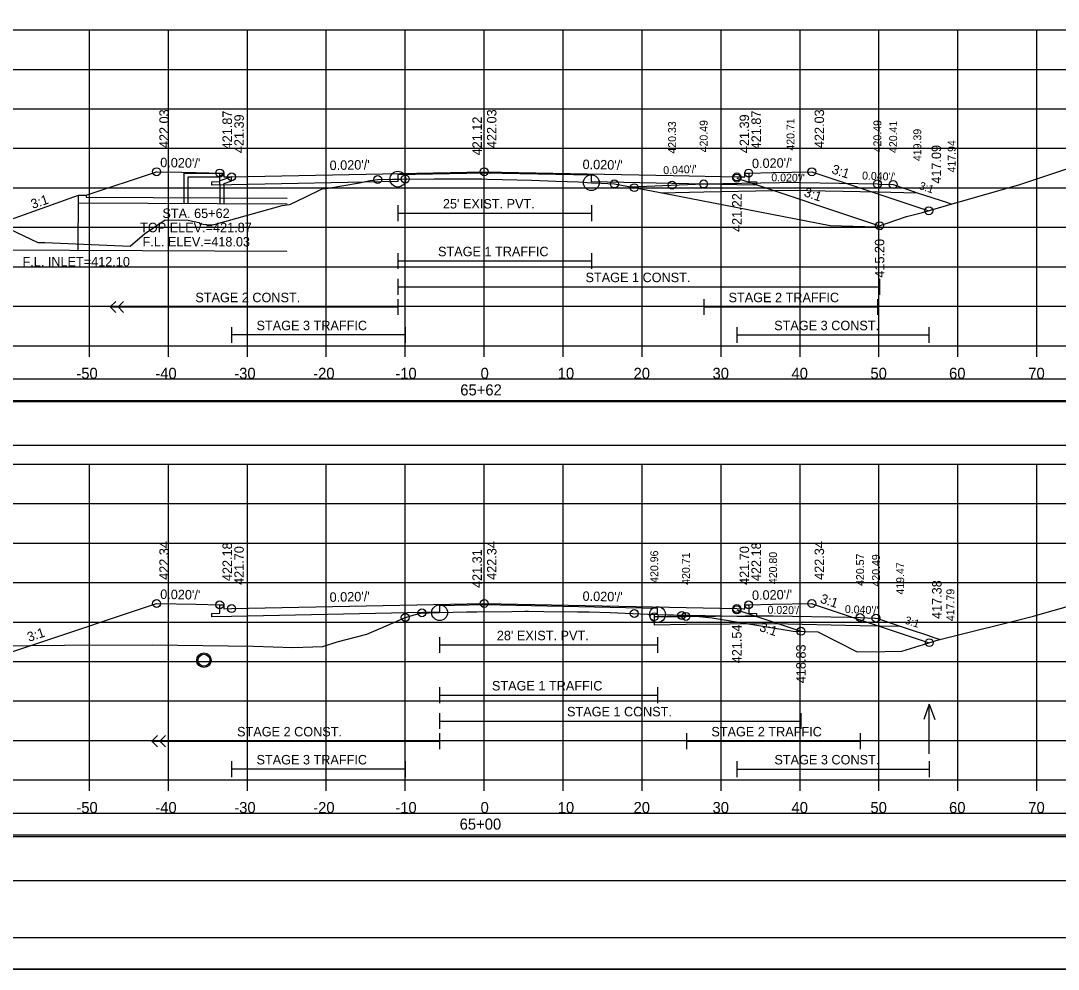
# Model space of a CAD drawing. Extents: x 1371057 to 1372761, y 380005 to 390517.
# Drawn here: x 1371502.2 to 1371633.6, y 385338.5 to 385458.7 of the extents above; entities that cross this region are included whole.
import ezdxf

# ---------------------------------------------------------------- set-up
doc = ezdxf.new("R2010")
doc.units = 0
for name, color, linetype in [('R_Alt Surface', 7, 'Continuous'), ('R_Axis', 7, 'Continuous'), ('R_Axis Annot', 7, 'Continuous'), ('R_Border', 7, 'Continuous'), ('R_Detour', 7, 'Continuous'), ('R_Draft', 7, 'Continuous'), ('R_Exist Surface', 7, 'Continuous'), ('R_Fin Surface', 7, 'Continuous'), ('R_Fin Surface Annot', 7, 'Continuous'), ('R_Grid', 7, 'Continuous'), ('R_No Plot', 7, 'Continuous'), ('R_Striping', 7, 'Continuous'), ('R_Water', 7, 'Continuous'), ('R_Water Annot', 7, 'Continuous'), ('R_Xsect Elev', 7, 'Continuous'), ('R_Xsect Slope', 7, 'Continuous')]:
    doc.layers.add(name, color=color, linetype=linetype)

msp = doc.modelspace()

# ---------------------------------------------------------------- linework, layer by layer
at = {"layer": 'R_Alt Surface'}
for points in [[(1371594.37, 385439.38), (1371594.37, 385438.3), (1371595.37, 385438.28), (1371595.37, 385437.85), (1371592.87, 385437.9), (1371574.44, 385438.27), (1371574.44, 385439.1), (1371560.87, 385439.37), (1371549.94, 385439.15), (1371549.93, 385438.32), (1371528.87, 385437.9), (1371526.37, 385437.85), (1371526.37, 385438.28), (1371527.37, 385438.3), (1371527.37, 385439.38)], [(1371549.94, 385435.29), (1371549.94, 385433.29)], [(1371574.44, 385435.29), (1371574.44, 385433.29)], [(1371549.94, 385434.29), (1371574.44, 385434.29)], [(1371594.37, 385384.69), (1371594.37, 385383.61), (1371595.37, 385383.59), (1371595.37, 385383.16), (1371592.87, 385383.21), (1371582.82, 385383.41), (1371582.82, 385384.24), (1371560.87, 385384.68), (1371555.22, 385384.57), (1371555.22, 385383.74), (1371528.87, 385383.21), (1371526.37, 385383.16), (1371526.37, 385383.59), (1371527.37, 385383.61), (1371527.37, 385384.69)], [(1371555.22, 385380.6), (1371555.22, 385378.6)], [(1371582.82, 385380.6), (1371582.82, 385378.6)], [(1371555.22, 385379.6), (1371582.82, 385379.6)]]:
    msp.add_lwpolyline(points, dxfattribs=at)
at = {"layer": 'R_Axis'}
for p, q in [((1371410.87, 385417.51), (1371710.87, 385417.51)), ((1371510.87, 385416.11), (1371510.87, 385417.51)), ((1371520.87, 385416.11), (1371520.87, 385417.51)), ((1371530.87, 385416.11), (1371530.87, 385417.51)), ((1371540.87, 385416.11), (1371540.87, 385417.51)), ((1371550.87, 385416.11), (1371550.87, 385417.51)), ((1371560.87, 385416.11), (1371560.87, 385417.51)), ((1371570.87, 385416.11), (1371570.87, 385417.51)), ((1371580.87, 385416.11), (1371580.87, 385417.51)), ((1371590.87, 385416.11), (1371590.87, 385417.51)), ((1371600.87, 385416.11), (1371600.87, 385417.51)), ((1371610.87, 385416.11), (1371610.87, 385417.51)), ((1371620.87, 385416.11), (1371620.87, 385417.51)), ((1371630.87, 385416.11), (1371630.87, 385417.51)), ((1371410.87, 385362.51), (1371710.87, 385362.51)), ((1371510.87, 385361.11), (1371510.87, 385362.51)), ((1371520.87, 385361.11), (1371520.87, 385362.51)), ((1371530.87, 385361.11), (1371530.87, 385362.51)), ((1371540.87, 385361.11), (1371540.87, 385362.51)), ((1371550.87, 385361.11), (1371550.87, 385362.51)), ((1371560.87, 385361.11), (1371560.87, 385362.51)), ((1371570.87, 385361.11), (1371570.87, 385362.51)), ((1371580.87, 385361.11), (1371580.87, 385362.51)), ((1371590.87, 385361.11), (1371590.87, 385362.51)), ((1371600.87, 385361.11), (1371600.87, 385362.51)), ((1371610.87, 385361.11), (1371610.87, 385362.51)), ((1371620.87, 385361.11), (1371620.87, 385362.51)), ((1371630.87, 385361.11), (1371630.87, 385362.51))]:
    msp.add_line(p, q, dxfattribs=at)
at = {"layer": 'R_Border'}
msp.add_line((1371719.05, 385342.51), (1371402.87, 385342.51), dxfattribs=at)
at = {"layer": 'R_Detour'}
for points in [[(1371579.37, 385437.62), (1371588.67, 385438), (1371598.3, 385438.19), (1371599.67, 385438.22), (1371600.99, 385438.19), (1371610.67, 385438), (1371610.9, 385437.99), (1371612.67, 385437.92), (1371615.38, 385437.01), (1371615.73, 385436.89), (1371619.54, 385435.63), (1371620.08, 385435.45)], [(1371583.28, 385436.89), (1371588.67, 385437), (1371599.67, 385437.22), (1371610.67, 385437), (1371615.73, 385436.89)], [(1371582.41, 385383.47), (1371582.41, 385383.33), (1371582.41, 385383.19), (1371584.56, 385383.21), (1371586.42, 385383.22), (1371593.93, 385383.29), (1371597.45, 385383.31), (1371607.22, 385383.11), (1371608.48, 385383.08), (1371610.36, 385383.01), (1371610.49, 385383), (1371610.68, 385382.94), (1371613.56, 385381.98), (1371614.83, 385381.56), (1371616.88, 385380.87), (1371617.96, 385380.52), (1371618.62, 385380.29)], [(1371582.41, 385383.19), (1371582.41, 385382.14), (1371586.42, 385382.22), (1371597.45, 385382.31), (1371608.48, 385382.08), (1371613.56, 385381.98)]]:
    msp.add_lwpolyline(points, dxfattribs=at)
for points in [[(1371407.72, 385410.56), (1371714.03, 385410.56), (1371714.03, 385413.26), (1371407.72, 385413.26)], [(1371407.72, 385355.56), (1371714.03, 385355.56), (1371714.03, 385358.26), (1371407.72, 385358.26)]]:
    msp.add_lwpolyline(points, close=True, dxfattribs=at)
at = {"layer": 'R_Draft'}
for points in [[(1371407.45, 385404.89), (1371713.76, 385404.89), (1371713.76, 385410.41), (1371407.45, 385410.41)], [(1371407.45, 385349.77), (1371713.76, 385349.77), (1371713.76, 385355.29), (1371407.45, 385355.29)]]:
    msp.add_lwpolyline(points, close=True, dxfattribs=at)
at = {"layer": 'R_Exist Surface'}
for points in [[(1371499.82, 385432.74), (1371504.33, 385430.6), (1371504.61, 385430.59), (1371505.2, 385430.57), (1371516.01, 385430.1), (1371517.83, 385431.7), (1371520.47, 385433.44), (1371523.37, 385433.43), (1371524.71, 385433.13), (1371524.84, 385432.96), (1371526.17, 385432.81), (1371526.67, 385432.87), (1371535.26, 385435.25), (1371536.24, 385435.38), (1371538.21, 385436.33), (1371540.34, 385437.37), (1371541.11, 385437.46), (1371545.09, 385438.15), (1371546.44, 385438.45), (1371547.38, 385438.56), (1371549.26, 385438.6), (1371549.26, 385438.6), (1371549.26, 385438.6), (1371549.94, 385438.61), (1371550.38, 385438.62), (1371554.54, 385438.65), (1371559.38, 385438.64), (1371560.19, 385438.64), (1371560.53, 385438.63), (1371560.56, 385438.63), (1371561.29, 385438.62), (1371566.86, 385438.48), (1371569.96, 385438.36), (1371572.81, 385438.26), (1371574.44, 385438.16), (1371575.67, 385438.09), (1371577.36, 385438), (1371583.82, 385436.79), (1371604.67, 385432.72), (1371606.12, 385432.68), (1371610.56, 385432.57), (1371614.35, 385433.88), (1371616.4, 385434.37), (1371620.42, 385435.55), (1371628.58, 385437.9), (1371635.79, 385440.3)], [(1371498.76, 385379.51), (1371507.72, 385379.58), (1371518.86, 385379.62), (1371531.63, 385379.46), (1371536.63, 385379.3), (1371539.16, 385379.36), (1371540.42, 385379.4), (1371542.25, 385379.98), (1371546.01, 385380.95), (1371547.79, 385381.73), (1371550.77, 385383.05), (1371552.01, 385383.42), (1371552.98, 385383.67), (1371553.89, 385383.68), (1371555.22, 385383.7), (1371558.63, 385383.79), (1371559.93, 385383.81), (1371564.39, 385383.86), (1371566, 385383.87), (1371566, 385383.87), (1371566.06, 385383.87), (1371566.48, 385383.87), (1371568.41, 385383.86), (1371572.69, 385383.81), (1371574.18, 385383.78), (1371576.84, 385383.72), (1371581.61, 385383.51), (1371582.82, 385383.46), (1371585.34, 385383.36), (1371585.87, 385383.34), (1371586.02, 385383.28), (1371587.67, 385383.23), (1371589.74, 385383.04), (1371600.02, 385381.37), (1371603.14, 385381.26), (1371608.09, 385378.74), (1371611.6, 385378.79), (1371613.76, 385378.8), (1371617.62, 385380.01), (1371618.13, 385380.17), (1371618.73, 385380.32), (1371630.43, 385383.23), (1371631.3, 385383.49), (1371634.6, 385384.43)]]:
    msp.add_lwpolyline(points, dxfattribs=at)
at = {"layer": 'R_Fin Surface'}
for points in [[(1371495.18, 385431.47), (1371509.46, 385436.57), (1371510.46, 385436.57), (1371519.37, 385439.54), (1371519.37, 385439.54), (1371522.59, 385439.47), (1371524.37, 385439.44), (1371525.99, 385439.41), (1371527.37, 385439.38), (1371527.52, 385439.38), (1371527.87, 385439.38), (1371527.87, 385439.06), (1371527.88, 385438.88), (1371528.42, 385438.89), (1371528.87, 385438.9), (1371528.87, 385438.9), (1371539.52, 385439.11), (1371560.87, 385439.54), (1371560.88, 385439.54), (1371584.79, 385439.06), (1371592.87, 385438.9), (1371593.87, 385438.88), (1371593.87, 385439.38), (1371593.94, 385439.38), (1371594.37, 385439.38), (1371597.37, 385439.44), (1371602.37, 385439.54), (1371602.38, 385439.54), (1371609.32, 385437.22), (1371617.18, 385434.6), (1371617.19, 385434.6)], [(1371489.54, 385374.91), (1371503.55, 385379.58), (1371519.37, 385384.85), (1371519.37, 385384.85), (1371524.37, 385384.75), (1371527.37, 385384.69), (1371527.68, 385384.69), (1371527.87, 385384.69), (1371527.87, 385384.48), (1371527.88, 385384.19), (1371528.87, 385384.21), (1371528.88, 385384.21), (1371560.87, 385384.85), (1371560.87, 385384.85), (1371592.87, 385384.21), (1371593.72, 385384.19), (1371593.87, 385384.19), (1371593.87, 385384.69), (1371594.37, 385384.69), (1371597.37, 385384.75), (1371602.33, 385384.85), (1371602.37, 385384.85), (1371602.55, 385384.79), (1371617.25, 385379.89), (1371617.25, 385379.89)]]:
    msp.add_lwpolyline(points, dxfattribs=at)
at = {"layer": 'R_Grid'}
for p, q in [((1371410.87, 385457.51), (1371710.87, 385457.51)), ((1371510.87, 385417.51), (1371510.87, 385457.51)), ((1371520.87, 385417.51), (1371520.87, 385457.51)), ((1371530.87, 385417.51), (1371530.87, 385457.51)), ((1371540.87, 385417.51), (1371540.87, 385457.51)), ((1371550.87, 385417.51), (1371550.87, 385457.51)), ((1371560.87, 385417.51), (1371560.87, 385457.51)), ((1371570.87, 385417.51), (1371570.87, 385457.51)), ((1371580.87, 385417.51), (1371580.87, 385457.51)), ((1371590.87, 385417.51), (1371590.87, 385457.51)), ((1371600.87, 385417.51), (1371600.87, 385457.51)), ((1371610.87, 385417.51), (1371610.87, 385457.51)), ((1371620.87, 385417.51), (1371620.87, 385457.51)), ((1371630.87, 385417.51), (1371630.87, 385457.51)), ((1371410.87, 385452.51), (1371710.87, 385452.51)), ((1371410.87, 385447.51), (1371710.87, 385447.51)), ((1371410.87, 385442.51), (1371710.87, 385442.51)), ((1371410.87, 385437.51), (1371710.87, 385437.51)), ((1371410.87, 385432.51), (1371710.87, 385432.51)), ((1371410.87, 385427.51), (1371710.87, 385427.51)), ((1371410.87, 385422.51), (1371710.87, 385422.51)), ((1371410.87, 385417.51), (1371710.87, 385417.51)), ((1371410.87, 385402.51), (1371710.87, 385402.51)), ((1371510.87, 385362.51), (1371510.87, 385402.51)), ((1371520.87, 385362.51), (1371520.87, 385402.51)), ((1371530.87, 385362.51), (1371530.87, 385402.51)), ((1371540.87, 385362.51), (1371540.87, 385402.51)), ((1371550.87, 385362.51), (1371550.87, 385402.51)), ((1371560.87, 385362.51), (1371560.87, 385402.51)), ((1371570.87, 385362.51), (1371570.87, 385402.51)), ((1371580.87, 385362.51), (1371580.87, 385402.51)), ((1371590.87, 385362.51), (1371590.87, 385402.51)), ((1371600.87, 385362.51), (1371600.87, 385402.51)), ((1371610.87, 385362.51), (1371610.87, 385402.51)), ((1371620.87, 385362.51), (1371620.87, 385402.51)), ((1371630.87, 385362.51), (1371630.87, 385402.51)), ((1371410.87, 385397.51), (1371710.87, 385397.51)), ((1371410.87, 385392.51), (1371710.87, 385392.51)), ((1371410.87, 385387.51), (1371710.87, 385387.51)), ((1371410.87, 385382.51), (1371710.87, 385382.51)), ((1371410.87, 385377.51), (1371710.87, 385377.51)), ((1371410.87, 385372.51), (1371710.87, 385372.51)), ((1371410.87, 385367.51), (1371710.87, 385367.51)), ((1371410.87, 385362.51), (1371710.87, 385362.51))]:
    msp.add_line(p, q, dxfattribs=at)
at = {"layer": 'R_No Plot'}
msp.add_line((1371390.47, 385338.53), (1371723.8, 385338.53), dxfattribs=at)
for points in [[(1371390.46, 385551.86), (1371723.8, 385551.86), (1371723.8, 385338.53), (1371390.46, 385338.53)], [(1371636.79, 385547.97), (1371656.41, 385547.97), (1371656.41, 385538.09), (1371672.52, 385538.09), (1371695.72, 385538.09), (1371695.84, 385509.93), (1371719.05, 385509.93), (1371719.05, 385342.51), (1371402.87, 385342.51), (1371402.87, 385547.97)]]:
    msp.add_lwpolyline(points, close=True, dxfattribs=at)
for points in [[(1371592.87, 385438.73), (1371610.95, 385432.71)], [(1371592.87, 385384.04), (1371600.99, 385381.34)]]:
    msp.add_lwpolyline(points, dxfattribs=at)
for centre, radius in [((1371519.37, 385439.54), 0.5), ((1371527.37, 385439.38), 0.5), ((1371528.87, 385438.9), 0.5), ((1371547.38, 385438.56), 0.5), ((1371549.94, 385438.61), 1), ((1371550.87, 385438.62), 0.5), ((1371560.87, 385439.54), 0.5), ((1371574.44, 385438.16), 1), ((1371592.87, 385438.9), 0.5), ((1371592.87, 385438.73), 0.5), ((1371594.37, 385439.38), 0.5), ((1371602.37, 385439.54), 0.5), ((1371577.36, 385438), 0.5), ((1371579.87, 385437.53), 0.5), ((1371584.67, 385437.84), 0.5), ((1371588.67, 385438), 0.5), ((1371610.67, 385438), 0.5), ((1371612.67, 385437.92), 0.5), ((1371617.19, 385434.6), 0.5), ((1371610.95, 385432.71), 0.5), ((1371519.37, 385384.85), 0.5), ((1371527.37, 385384.69), 0.5), ((1371560.87, 385384.85), 0.5), ((1371594.37, 385384.69), 0.5), ((1371602.37, 385384.85), 0.5), ((1371528.87, 385384.21), 0.5), ((1371552.98, 385383.67), 0.5), ((1371555.22, 385383.7), 1), ((1371579.87, 385383.59), 0.5), ((1371582.82, 385383.46), 1), ((1371582.41, 385383.19), 0.5), ((1371585.87, 385383.34), 0.5), ((1371586.42, 385383.22), 0.5), ((1371592.87, 385384.21), 0.5), ((1371592.87, 385384.04), 0.5), ((1371550.87, 385383.08), 0.5), ((1371608.48, 385383.08), 0.5), ((1371610.49, 385383), 0.5), ((1371600.99, 385381.34), 0.5), ((1371617.25, 385379.89), 0.5), ((1371525.37, 385377.67), 0.917)]:
    msp.add_circle(centre, radius, dxfattribs=at)
at = {"layer": 'R_Striping'}
for p, q in [((1371549.94, 385429.24), (1371549.94, 385427.24)), ((1371574.44, 385429.24), (1371574.44, 385427.24)), ((1371549.94, 385428.24), (1371574.44, 385428.24)), ((1371549.94, 385425.96), (1371549.94, 385423.96)), ((1371610.95, 385425.96), (1371610.95, 385423.96)), ((1371549.94, 385424.96), (1371610.95, 385424.96)), ((1371513.49, 385422.42), (1371514.19, 385423.12)), ((1371514.49, 385422.42), (1371515.19, 385423.12)), ((1371549.94, 385423.42), (1371549.94, 385421.42)), ((1371588.67, 385423.42), (1371588.67, 385421.42)), ((1371610.67, 385423.42), (1371610.67, 385421.42)), ((1371513.49, 385422.42), (1371549.94, 385422.42)), ((1371514.19, 385421.71), (1371513.49, 385422.42)), ((1371515.19, 385421.71), (1371514.49, 385422.42)), ((1371588.67, 385422.42), (1371610.67, 385422.42)), ((1371528.87, 385419.87), (1371528.87, 385417.87)), ((1371550.87, 385419.87), (1371550.87, 385417.87)), ((1371592.87, 385419.87), (1371592.87, 385417.87)), ((1371617.19, 385419.87), (1371617.19, 385417.87)), ((1371550.87, 385418.87), (1371528.87, 385418.87)), ((1371592.87, 385418.87), (1371617.19, 385418.87)), ((1371555.22, 385374.24), (1371555.22, 385372.24)), ((1371555.22, 385373.24), (1371582.82, 385373.24)), ((1371582.82, 385374.24), (1371582.82, 385372.24)), ((1371555.22, 385370.96), (1371555.22, 385368.96)), ((1371600.99, 385370.96), (1371600.99, 385368.96)), ((1371555.22, 385369.96), (1371600.99, 385369.96)), ((1371518.77, 385367.42), (1371519.48, 385368.12)), ((1371519.77, 385367.42), (1371520.48, 385368.12)), ((1371555.22, 385368.42), (1371555.22, 385366.42)), ((1371586.48, 385368.42), (1371586.48, 385366.42)), ((1371608.48, 385368.42), (1371608.48, 385366.42)), ((1371518.77, 385367.42), (1371555.22, 385367.42)), ((1371519.48, 385366.71), (1371518.77, 385367.42)), ((1371520.48, 385366.71), (1371519.77, 385367.42)), ((1371586.48, 385367.42), (1371608.48, 385367.42)), ((1371528.87, 385364.87), (1371528.87, 385362.87)), ((1371550.87, 385364.87), (1371550.87, 385362.87)), ((1371592.87, 385364.87), (1371592.87, 385362.87)), ((1371617.25, 385364.87), (1371617.25, 385362.87)), ((1371550.87, 385363.87), (1371528.87, 385363.87)), ((1371592.87, 385363.87), (1371617.25, 385363.87))]:
    msp.add_line(p, q, dxfattribs=at)
at = {"layer": 'R_Water'}
for p, q in [((1371522.87, 385439.38), (1371527.62, 385439.38)), ((1371522.87, 385437.88), (1371522.87, 385439.38)), ((1371523.37, 385437.88), (1371523.37, 385438.88)), ((1371523.37, 385438.88), (1371527.37, 385438.88)), ((1371527.7, 385439.21), (1371527.37, 385438.88)), ((1371528.87, 385438.9), (1371527.37, 385438.38)), ((1371527.7, 385439.21), (1371527.62, 385439.38)), ((1371527.37, 385437.88), (1371527.37, 385438.38)), ((1371528.87, 385438.37), (1371527.87, 385438.02)), ((1371527.87, 385437.88), (1371527.87, 385438.02)), ((1371509.42, 385429.61), (1371509.46, 385436.57)), ((1371509.46, 385436.57), (1371510.46, 385436.57)), ((1371510.46, 385436.57), (1371510.45, 385436.32)), ((1371510.45, 385436.32), (1371535.91, 385436.19)), ((1371509.45, 385435.61), (1371535.9, 385435.48)), ((1371489.88, 385429.71), (1371535.87, 385429.48))]:
    msp.add_line(p, q, dxfattribs=at)
for points in [[(1371528.87, 385438.37), (1371528.87, 385438.9)], [(1371522.87, 385435.55), (1371522.87, 385437.88)], [(1371523.37, 385435.54), (1371523.37, 385437.88)], [(1371527.37, 385437.88), (1371527.37, 385435.52)], [(1371527.87, 385437.88), (1371527.87, 385435.52)]]:
    msp.add_lwpolyline(points, dxfattribs=at)
msp.add_circle((1371525.37, 385377.67), 0.75, dxfattribs=at)
at = {"layer": 'R_Water Annot'}
for p, q in [((1371617.25, 385372.09), (1371616.55, 385370.16)), ((1371617.25, 385365.8), (1371617.25, 385372.09)), ((1371617.25, 385372.09), (1371617.95, 385370.16))]:
    msp.add_line(p, q, dxfattribs=at)
at = {"layer": 'R_Xsect Elev'}
for p, q in [((1371560.87, 385438.62), (1371560.87, 385448.62)), ((1371560.87, 385383.82), (1371560.87, 385393.82))]:
    msp.add_line(p, q, dxfattribs=at)

# ---------------------------------------------------------------- texts
at = {"layer": 'R_Axis Annot'}
for s, p in [('-50', (1371509.21, 385413.31)), ('-40', (1371519.21, 385413.31)), ('-30', (1371529.21, 385413.31)), ('-20', (1371539.21, 385413.31)), ('-10', (1371549.61, 385413.31)), ('0', (1371560.41, 385413.31)), ('10', (1371570.18, 385413.31)), ('20', (1371579.79, 385413.31)), ('30', (1371589.79, 385413.31)), ('40', (1371599.79, 385413.31)), ('50', (1371609.79, 385413.31)), ('60', (1371619.75, 385413.31)), ('70', (1371629.79, 385413.31)), ('65+62', (1371557.84, 385411.21)), ('-50', (1371509.21, 385358.31)), ('-40', (1371519.21, 385358.31)), ('-30', (1371529.21, 385358.31)), ('-20', (1371539.21, 385358.31)), ('-10', (1371549.61, 385358.31)), ('0', (1371560.41, 385358.31)), ('10', (1371570.18, 385358.31)), ('20', (1371579.79, 385358.31)), ('30', (1371589.79, 385358.31)), ('40', (1371599.79, 385358.31)), ('50', (1371609.79, 385358.31)), ('60', (1371619.75, 385358.31)), ('70', (1371629.79, 385358.31)), ('65+00', (1371557.76, 385356.21))]:
    msp.add_text(s, height=1.4, dxfattribs=at).set_placement(p)
at = {"layer": 'R_Fin Surface Annot'}
for s, rotation, p in [('420.33', 90, (1371585.17, 385441.84)), ('420.49', 90, (1371589.17, 385442)), ('420.71', 90, (1371600.17, 385442.22)), ('420.49', 90, (1371611.17, 385442)), ('420.41', 90, (1371613.17, 385441.92)), ('419.39', 90, (1371616.23, 385440.89)), ('417.94', 90, (1371620.58, 385439.45)), ("0.040'/'", 2.2903, (1371583.57, 385439.23)), ("0.020'/'", 358.854, (1371597.23, 385438.34)), ("0.040'/'", 357.7092, (1371608.72, 385438.57)), ('3:1', 341.5666, (1371615.87, 385437.37)), ('420.96', 90, (1371582.91, 385387.47)), ('420.71', 90, (1371586.92, 385387.22)), ('420.80', 90, (1371597.95, 385387.31)), ('420.57', 90, (1371608.98, 385387.08)), ('420.49', 90, (1371610.99, 385387)), ('419.47', 90, (1371614.06, 385385.98)), ('417.79', 90, (1371620.42, 385382.62)), ("0.020'/'", 358.8301, (1371596.75, 385383.57)), ("0.040'/'", 357.6889, (1371606.54, 385383.66)), ('3:1', 341.5898, (1371614.06, 385382.34))]:
    msp.add_text(s, height=1, rotation=rotation, dxfattribs=at).set_placement(p)
at = {"layer": 'R_No Plot'}
for s, rotation, p in [('421.22', 90, (1371593.47, 385431.91)), ('3:1', 341.5668, (1371601.28, 385436.46)), ('415.20', 90, (1371611.55, 385426.13)), ('3:1', 341.5668, (1371595.64, 385381.4)), ('421.54', 90, (1371593.47, 385377.28)), ('418.83', 90, (1371601.59, 385374.76))]:
    msp.add_text(s, height=1.2, rotation=rotation, dxfattribs=at).set_placement(p)
at = {"layer": 'R_Striping'}
for s, p in [('STAGE 1 TRAFFIC', (1371555.02, 385428.84)), ('STAGE 1 CONST.', (1371573.7, 385425.56)), ('STAGE 2 CONST.', (1371524.28, 385423.02)), ('STAGE 2 TRAFFIC', (1371591.82, 385423.02)), ('STAGE 3 TRAFFIC', (1371532.03, 385419.47)), ('STAGE 3 CONST.', (1371597.6, 385419.47)), ('STAGE 1 TRAFFIC', (1371561.85, 385373.84)), ('STAGE 1 CONST.', (1371571.36, 385370.56)), ('STAGE 2 CONST.', (1371529.57, 385368.02)), ('STAGE 2 TRAFFIC', (1371589.64, 385368.02)), ('STAGE 3 TRAFFIC', (1371532.03, 385364.47)), ('STAGE 3 CONST.', (1371597.63, 385364.47))]:
    msp.add_text(s, height=1.2, dxfattribs=at).set_placement(p)
at = {"layer": 'R_Water'}
for s, p in [("25' EXIST. PVT.", (1371555.64, 385434.89)), ("28' EXIST. PVT.", (1371562.47, 385380.2))]:
    msp.add_text(s, height=1.2, dxfattribs=at).set_placement(p)
at = {"layer": 'R_Water Annot'}
for s, p in [('STA. 65+62', (1371520.11, 385433.68)), ('TOP ELEV.=421.87', (1371517.29, 385431.88)), ('F.L. ELEV.=418.03', (1371517.6, 385430.08)), ('F.L. INLET=412.10', (1371502.39, 385427.55))]:
    msp.add_text(s, height=1.2, dxfattribs=at).set_placement(p)
at = {"layer": 'R_Xsect Elev'}
for s, p in [('422.03', (1371520.92, 385442.54)), ('421.87', (1371528.92, 385442.38)), ('421.39', (1371530.42, 385441.9)), ('422.03', (1371562.42, 385442.54)), ('421.39', (1371594.42, 385441.9)), ('421.87', (1371595.92, 385442.38)), ('422.03', (1371603.92, 385442.54)), ('421.12', (1371560.57, 385441.62)), ('417.09', (1371618.74, 385438.03)), ('422.34', (1371520.92, 385387.85)), ('422.18', (1371528.92, 385387.69)), ('421.70', (1371530.42, 385387.21)), ('421.31', (1371560.57, 385386.82)), ('422.34', (1371562.42, 385387.85)), ('421.70', (1371594.42, 385387.21)), ('422.18', (1371595.92, 385387.69)), ('422.34', (1371603.92, 385387.85)), ('417.38', (1371618.8, 385382.89))]:
    msp.add_text(s, height=1.2, rotation=90, dxfattribs=at).set_placement(p)
at = {"layer": 'R_Xsect Slope'}
for s, rotation, p in [("0.020'/'", 358.8543, (1371519.82, 385440.13)), ("0.020'/'", 1.1457, (1371541.3, 385439.75)), ("0.020'/'", 358.8542, (1371573.32, 385439.89)), ("0.020'/'", 1.1457, (1371594.8, 385439.99)), ('3:1', 341.568, (1371604.79, 385439.37)), ('3:1', 18.4341, (1371503.68, 385434.83)), ("0.020'/'", 358.8543, (1371519.82, 385385.44)), ("0.020'/'", 1.1457, (1371541.3, 385385.06)), ("0.020'/'", 358.8542, (1371573.32, 385385.2)), ("0.020'/'", 1.1458, (1371594.8, 385385.3)), ('3:1', 341.5681, (1371603.34, 385384.98)), ('3:1', 18.4341, (1371503.21, 385379.99))]:
    msp.add_text(s, height=1.2, rotation=rotation, dxfattribs=at).set_placement(p)

doc.saveas('drawing.dxf')
